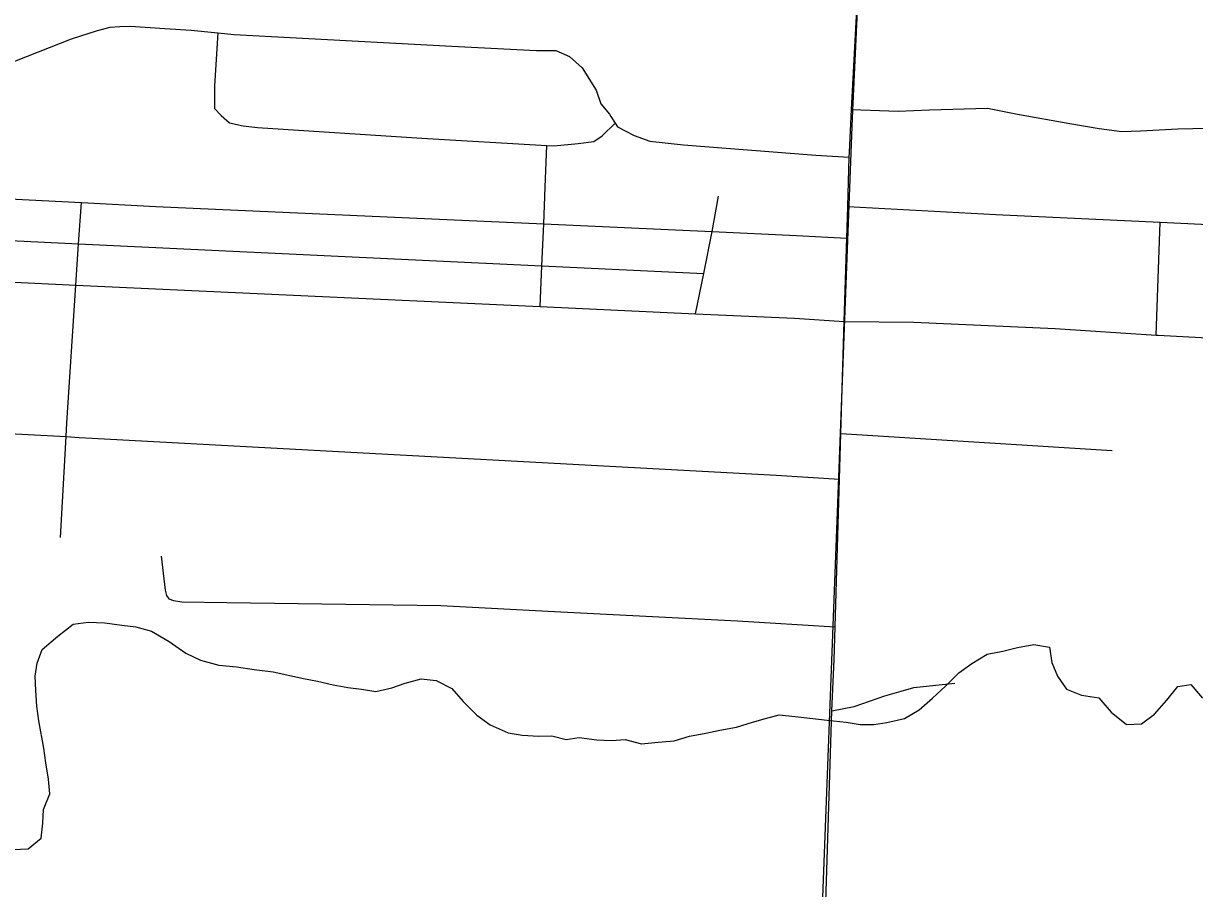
# Model space of a CAD drawing. Extents: x 114604 to 551442, y 316898 to 567001.
# Drawn here: x 197527 to 202008, y 424458 to 427771 of the extents above; entities that cross this region are included whole.
import ezdxf

# ---------------------------------------------------------------- set-up
doc = ezdxf.new("R2010")
doc.units = 0
for name, color, linetype in [('GE_P_Alignment_1000_Bearings', 7, 'Continuous'), ('GE_P_Alignment_1000_Cardinal_Points', 7, 'Continuous'), ('GE_P_Alignment_1000_Stations', 7, 'Continuous'), ('GE_P_Alignment_100_Cardinal_Points', 7, 'Continuous'), ('PM_P_Cells', 7, 'Continuous')]:
    doc.layers.add(name, color=color, linetype=linetype)

msp = doc.modelspace()

# ---------------------------------------------------------------- linework, layer by layer
at = {"layer": 'GE_P_Alignment_1000_Bearings'}
msp.add_lwpolyline([(202617.5, 407244), (201635.4, 411995.4), (200547.8, 417287.5), (200373.1, 418053.6), (200322.3, 418360), (200539.5, 423217.6), (200698.7, 427409.5), (200971.1, 433246.5), (201218.2, 438803.9), (201459.3, 443947.7), (201503.1, 445460.4), (201457.1, 446273.6), (201299.4, 448868.6), (201217, 450546.7)], dxfattribs=at)
at = {"layer": 'GE_P_Alignment_1000_Cardinal_Points'}
for p, q in [((199517.6, 427002.9), (199523.8, 427143.5)), ((200162.6, 426973.8), (200186.2, 427108.9)), ((197789.6, 426183.1), (200407.6, 426041))]:
    msp.add_line(p, q, dxfattribs=at)
for points in [[(196522.2, 427146.9), (197748.8, 427084.5), (198033.1, 427070.1), (199517.6, 427002.9), (200162.6, 426973.8), (200484.5, 426959.2)], [(197693.4, 426241.3), (197727, 426769), (197738, 426927.3), (197748.8, 427084.5)], [(199504.3, 426686.5), (199510.8, 426842.9), (199517.6, 427002.9)], [(197138.8, 426955.9), (197738, 426927.3), (199510.8, 426842.9), (200130, 426813.4)], [(200098.6, 426658.7), (200130, 426813.4), (200162.6, 426973.8)], [(196656.7, 426820.5), (197727, 426769), (199504.3, 426686.5), (200098.6, 426658.7), (200476.9, 426642.5)], [(197668.5, 425802.5), (197690.1, 426188.5), (197693.4, 426241.3)], [(197035.6, 426224), (197690.1, 426188.5), (197740.2, 426185.8), (197789.6, 426183.1)]]:
    msp.add_lwpolyline(points, dxfattribs=at)
at = {"layer": 'GE_P_Alignment_1000_Stations'}
msp.add_lwpolyline([(200570.5, 423479.4), (200568.8, 423501.7), (200579.7, 423837.5), (200620.4, 425138.6), (200628.5, 425334.3), (200632.4, 425460.9), (200649.4, 426025.9), (200654.7, 426200.8), (200667.7, 426629.7), (200677.4, 426948.9), (200681, 427069.3), (200686.7, 427258), (200687.3, 427277.9), (200695.7, 427440.5), (200715.3, 427822.6), (200716.5, 427845.8)], dxfattribs=at)
at = {"layer": 'GE_P_Alignment_100_Cardinal_Points'}
for p, q in [((199523.8, 427143.5), (199530.1, 427303.8)), ((201860.5, 426577.1), (201876.8, 427009.7)), ((200484.5, 426959.2), (200677.4, 426948.9)), ((200476.9, 426642.5), (200667.7, 426629.7)), ((200654.7, 426200.8), (201692.8, 426135.6)), ((200407.6, 426041), (200649.4, 426025.9))]:
    msp.add_line(p, q, dxfattribs=at)
for points in [[(197281.8, 427543.3), (197710.6, 427712.1), (197810.4, 427743.2), (197858.3, 427755.8), (197896.3, 427758.2), (197936.3, 427760.6), (198068.3, 427751.7), (198168.6, 427744.9), (198270.9, 427734.8), (198332.9, 427728.6), (199166.1, 427683.1), (199490.5, 427666.5), (199564.6, 427667.2), (199616.8, 427643.7), (199665.3, 427600.1), (199718.1, 427514.4), (199736.7, 427462.5), (199769.1, 427422.8), (199774.6, 427414.1), (199790.5, 427389.1), (199799.5, 427375), (199863.9, 427341.6), (199924.1, 427320.2), (200052.4, 427305.4), (200559.2, 427266.6), (200686.7, 427258)], [(198270.9, 427734.8), (198258.7, 427531.4), (198257.6, 427445.2), (198283.8, 427417.4), (198316.1, 427389.7), (198368.3, 427378.2), (198422.4, 427372.7), (199051.3, 427331.1), (199530.1, 427303.8), (199556, 427302.3), (199650, 427311.3), (199710, 427317.9), (199741.8, 427340.3), (199790.5, 427389.1)], [(200695.7, 427440.5), (200873.9, 427434.2), (200994, 427439.5), (201216.1, 427445.8), (201330.4, 427422.9), (201530.9, 427386.9), (201643.2, 427368), (201729.3, 427356.9), (201801.4, 427359.7), (201943.4, 427367.2), (202115.5, 427371), (202163.6, 427367.4), (202227.9, 427346), (202322.2, 427323), (202396.4, 427305.7), (202468.5, 427296.4), (202605, 427293.8)], [(200681, 427069.3), (201247.9, 427039.2), (201876.8, 427009.7), (202586.8, 426975.1), (203230.5, 426941.5), (203806.5, 426915.5), (204019.6, 426899.5), (204107.6, 426898.6), (204115.7, 426898.5), (204149.8, 426890.9), (204175.9, 426885.1)], [(200667.7, 426629.7), (200933.5, 426627), (201474.2, 426602.5), (201860.5, 426577.1), (201868.8, 426576.5), (202245.3, 426556.4), (202564.2, 426535.6), (203140.6, 426505.5), (203700.9, 426470), (203767.8, 426465.8)], [(198053.5, 425731.1), (198068.8, 425600.9), (198074.9, 425580.9), (198083.1, 425567), (198101.1, 425561.2), (198133.2, 425555.5), (198305.4, 425553.2), (199124.2, 425541.7), (199582.8, 425518.3), (200259.7, 425483.3), (200632.4, 425460.9)], [(200885.3, 425213.9), (200933.5, 425228), (201091, 425245)], [(200620.4, 425138.6), (200705.4, 425155.5), (200823.4, 425195.7), (200885.3, 425213.9)]]:
    msp.add_lwpolyline(points, dxfattribs=at)
at = {"layer": 'PM_P_Cells'}
msp.add_lwpolyline([(197487.1, 424607.5), (197545.2, 424611), (197595.5, 424650.8), (197601.8, 424708.9), (197604.2, 424761.1), (197628.6, 424821.1), (197622.9, 424877.3), (197613.3, 424939.6), (197605.7, 424995.9), (197586.3, 425100.4), (197578.7, 425156.6), (197575.1, 425216.8), (197571.4, 425271), (197579.7, 425321.1), (197598.1, 425373.2), (197658.4, 425424.9), (197716.8, 425470.6), (197774.9, 425478.2), (197838.9, 425475.7), (197902.9, 425467.2), (197956.9, 425460.8), (198016.8, 425444.2), (198084.6, 425403.6), (198148.3, 425359), (198204.2, 425332.4), (198274.1, 425313.9), (198342.1, 425307.3), (198410.1, 425296.8), (198482.1, 425288.2), (198598, 425263.2), (198652, 425252.8), (198711.9, 425238.3), (198767.9, 425227.9), (198819.9, 425221.4), (198875.9, 425213), (198936, 425226.6), (198988.1, 425244.2), (199048.3, 425261.8), (199106.3, 425255.4), (199166.1, 425224.8), (199209.8, 425174.3), (199261.5, 425121.8), (199313.3, 425085.3), (199381.2, 425054.6), (199435.2, 425046.2), (199499.2, 425041.7), (199549.2, 425043.3), (199603.2, 425028.9), (199653.2, 425036.5), (199721.2, 425028), (199777.3, 425025.6), (199829.3, 425029.2), (199891.2, 425012.7), (199955.3, 425018.2), (200017.4, 425023.7), (200075.5, 425041.4), (200137.7, 425052.9), (200191.8, 425064.6), (200255.9, 425076.1), (200316.1, 425095.7), (200366.2, 425109.4), (200418.3, 425123), (200480.3, 425116.6), (200536.3, 425110.1), (200602.3, 425103.6), (200674.3, 425095), (200728.3, 425086.6), (200780.3, 425086.2), (200830.4, 425093.8), (200898.5, 425109.4), (200954.8, 425143.1), (201005.1, 425186.8), (201055.4, 425232.6), (201105.8, 425284.4), (201156, 425320.1), (201214.3, 425355.8), (201274.4, 425367.4), (201330.5, 425381), (201392.7, 425392.6), (201452.6, 425382.1), (201462.3, 425323.8), (201483.9, 425271.5), (201517.6, 425221.1), (201575.5, 425198.6), (201641.5, 425188), (201689.2, 425133.5), (201746.9, 425086.9), (201805, 425088.5), (201855.2, 425126.2), (201901.6, 425180), (201944, 425231.9), (201994.1, 425239.6), (202037.7, 425187)], dxfattribs=at)

doc.saveas('drawing.dxf')
